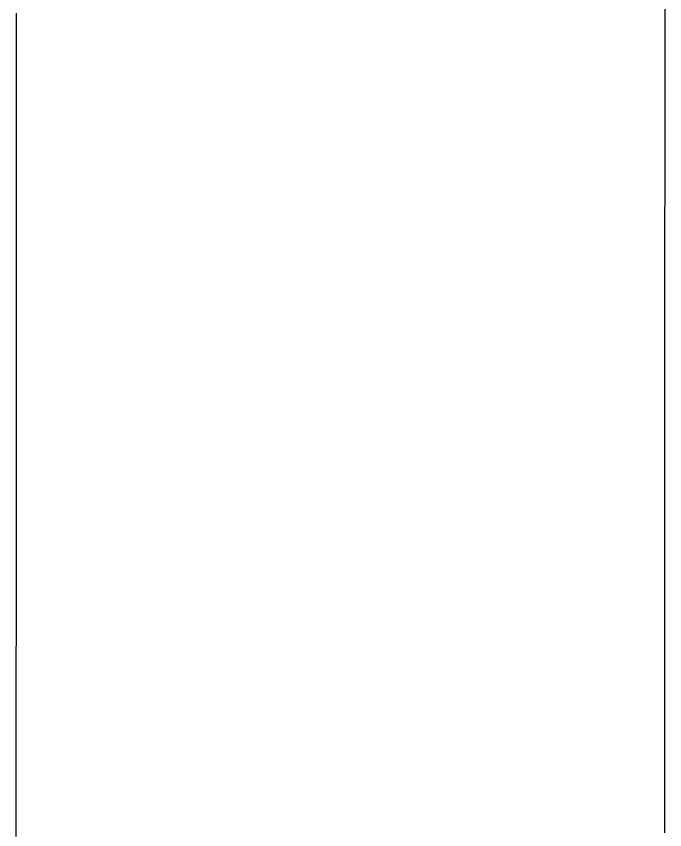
# Model space of a CAD drawing. Extents: x -7.3 to 34, y 0 to 22.
# Drawn here: x 33.0586 to 33.1004, y 3.7125 to 3.7648 of the extents above; entities that cross this region are included whole.
import ezdxf

# ---------------------------------------------------------------- set-up
doc = ezdxf.new("R2010")
doc.units = 0
doc.layers.add('SH_Data', color=7, linetype='Continuous')

msp = doc.modelspace()

# ---------------------------------------------------------------- linework, layer by layer
at = {"layer": 'SH_Data'}
for p, q in [((33.100364, 3.765388), (33.100364, 3.764788)), ((33.058637, 3.764483), (33.058637, 3.76505)), ((33.100364, 3.764788), (33.100364, 3.764186)), ((33.058637, 3.763914), (33.058637, 3.764483)), ((33.100364, 3.764186), (33.100363, 3.76358)), ((33.058637, 3.763342), (33.058637, 3.763914)), ((33.058637, 3.762768), (33.058637, 3.763342)), ((33.100363, 3.76358), (33.100363, 3.762972)), ((33.058636, 3.76219), (33.058637, 3.762768)), ((33.100363, 3.762972), (33.100363, 3.762361)), ((33.058636, 3.761609), (33.058636, 3.76219)), ((33.100363, 3.762361), (33.100363, 3.761748)), ((33.058636, 3.761026), (33.058636, 3.761609)), ((33.100363, 3.761748), (33.100363, 3.761132)), ((33.058636, 3.76044), (33.058636, 3.761026)), ((33.100363, 3.761132), (33.100362, 3.760514)), ((33.100362, 3.760514), (33.100362, 3.759893)), ((33.058636, 3.759852), (33.058636, 3.76044)), ((33.058635, 3.75926), (33.058636, 3.759852)), ((33.100362, 3.759893), (33.100362, 3.75927)), ((33.058635, 3.758667), (33.058635, 3.75926)), ((33.100362, 3.75927), (33.100362, 3.758644)), ((33.058635, 3.758071), (33.058635, 3.758667)), ((33.100362, 3.758644), (33.100361, 3.758017)), ((33.058635, 3.757472), (33.058635, 3.758071)), ((33.100361, 3.758017), (33.100361, 3.757387)), ((33.058634, 3.756871), (33.058635, 3.757472)), ((33.100361, 3.757387), (33.100361, 3.756754)), ((33.058634, 3.756268), (33.058634, 3.756871)), ((33.100361, 3.756754), (33.100361, 3.75612)), ((33.058634, 3.755662), (33.058634, 3.756268)), ((33.100361, 3.75612), (33.10036, 3.755484)), ((33.058634, 3.755055), (33.058634, 3.755662)), ((33.10036, 3.755484), (33.10036, 3.754845)), ((33.058634, 3.754445), (33.058634, 3.755055)), ((33.10036, 3.754845), (33.10036, 3.754205)), ((33.058633, 3.753833), (33.058634, 3.754445)), ((33.058633, 3.753219), (33.058633, 3.753833)), ((33.10036, 3.754205), (33.10036, 3.753563)), ((33.058633, 3.752603), (33.058633, 3.753219)), ((33.10036, 3.753563), (33.10036, 3.752919)), ((33.10036, 3.752919), (33.100359, 3.752273)), ((33.058633, 3.751985), (33.058633, 3.752603)), ((33.100359, 3.752273), (33.100359, 3.751626)), ((33.058632, 3.751365), (33.058633, 3.751985)), ((33.100359, 3.751626), (33.100359, 3.750976)), ((33.058632, 3.750743), (33.058632, 3.751365)), ((33.058632, 3.75012), (33.058632, 3.750743)), ((33.100359, 3.750976), (33.100359, 3.750326)), ((33.058632, 3.749494), (33.058632, 3.75012)), ((33.100359, 3.750326), (33.100358, 3.749673)), ((33.100358, 3.749673), (33.100358, 3.749019)), ((33.058632, 3.748867), (33.058632, 3.749494)), ((33.100358, 3.749019), (33.100358, 3.748364)), ((33.058631, 3.748239), (33.058632, 3.748867)), ((33.058631, 3.747609), (33.058631, 3.748239)), ((33.100358, 3.748364), (33.100358, 3.747707)), ((33.058631, 3.746977), (33.058631, 3.747609)), ((33.100358, 3.747707), (33.100357, 3.747049)), ((33.058631, 3.746344), (33.058631, 3.746977)), ((33.100357, 3.747049), (33.100357, 3.74639)), ((33.100357, 3.74639), (33.100357, 3.745729)), ((33.05863, 3.745709), (33.058631, 3.746344)), ((33.05863, 3.745073), (33.05863, 3.745709)), ((33.100357, 3.745729), (33.100357, 3.745067)), ((33.05863, 3.744436), (33.05863, 3.745073)), ((33.100357, 3.745067), (33.100356, 3.744404)), ((33.05863, 3.743798), (33.05863, 3.744436)), ((33.100356, 3.744404), (33.100356, 3.74374)), ((33.058629, 3.743158), (33.05863, 3.743798)), ((33.100356, 3.74374), (33.100356, 3.743075)), ((33.058629, 3.742517), (33.058629, 3.743158)), ((33.100356, 3.743075), (33.100356, 3.742409)), ((33.058629, 3.741875), (33.058629, 3.742517)), ((33.100356, 3.742409), (33.100355, 3.741742)), ((33.058629, 3.741232), (33.058629, 3.741875)), ((33.100355, 3.741742), (33.100355, 3.741074)), ((33.058628, 3.740588), (33.058629, 3.741232)), ((33.100355, 3.741074), (33.100355, 3.740405)), ((33.058628, 3.739943), (33.058628, 3.740588)), ((33.100355, 3.740405), (33.100354, 3.739066)), ((33.058628, 3.739297), (33.058628, 3.739943)), ((33.058628, 3.73865), (33.058628, 3.739297)), ((33.100354, 3.739066), (33.100354, 3.737724)), ((33.058627, 3.738003), (33.058628, 3.73865)), ((33.058627, 3.736706), (33.058627, 3.738003)), ((33.100354, 3.737724), (33.100353, 3.73638)), ((33.058627, 3.735406), (33.058627, 3.736706)), ((33.100353, 3.73638), (33.100353, 3.735034)), ((33.058626, 3.734104), (33.058627, 3.735406)), ((33.100353, 3.735034), (33.100352, 3.733687)), ((33.058626, 3.732801), (33.058626, 3.734104)), ((33.100352, 3.733687), (33.100352, 3.732339)), ((33.058625, 3.731496), (33.058626, 3.732801)), ((33.100352, 3.732339), (33.100351, 3.729642)), ((33.058624, 3.728884), (33.058625, 3.731496)), ((33.100351, 3.729642), (33.10035, 3.728294)), ((33.058623, 3.726273), (33.058624, 3.728884)), ((33.10035, 3.728294), (33.10035, 3.726947)), ((33.10035, 3.726947), (33.100349, 3.725601)), ((33.058623, 3.724968), (33.058623, 3.726273)), ((33.100349, 3.725601), (33.100349, 3.724257)), ((33.058622, 3.723664), (33.058623, 3.724968)), ((33.100349, 3.724257), (33.100348, 3.722916)), ((33.058622, 3.722363), (33.058622, 3.723664)), ((33.100348, 3.722916), (33.100348, 3.721577)), ((33.058621, 3.721063), (33.058622, 3.722363)), ((33.100348, 3.721577), (33.100348, 3.720908)), ((33.058621, 3.719766), (33.058621, 3.721063)), ((33.100348, 3.720908), (33.100347, 3.720241)), ((33.100347, 3.720241), (33.100347, 3.719574)), ((33.058621, 3.719118), (33.058621, 3.719766)), ((33.100347, 3.719574), (33.100347, 3.718908)), ((33.05862, 3.718472), (33.058621, 3.719118)), ((33.100347, 3.718908), (33.100347, 3.718243)), ((33.05862, 3.717826), (33.05862, 3.718472)), ((33.100347, 3.718243), (33.100346, 3.71758)), ((33.05862, 3.717181), (33.05862, 3.717826)), ((33.05862, 3.716537), (33.05862, 3.717181)), ((33.100346, 3.71758), (33.100346, 3.716917)), ((33.100346, 3.716917), (33.100346, 3.716256)), ((33.058619, 3.715894), (33.05862, 3.716537)), ((33.100346, 3.716256), (33.100346, 3.715595)), ((33.058619, 3.715252), (33.058619, 3.715894)), ((33.100346, 3.715595), (33.100345, 3.714936)), ((33.058619, 3.714611), (33.058619, 3.715252)), ((33.058619, 3.713971), (33.058619, 3.714611)), ((33.100345, 3.714936), (33.100345, 3.714279)), ((33.058618, 3.713332), (33.058619, 3.713971)), ((33.100345, 3.714279), (33.100345, 3.713622)), ((33.100345, 3.713622), (33.100345, 3.712967)), ((33.058618, 3.712695), (33.058618, 3.713332)), ((33.100345, 3.712967), (33.100345, 3.712314)), ((33.058618, 3.712059), (33.058618, 3.712695))]:
    msp.add_line(p, q, dxfattribs=at)
for points in [[(33.100364, 3.765388), (33.100364, 3.764788), (33.100364, 3.764186), (33.100363, 3.76358), (33.100363, 3.762972), (33.100363, 3.762361), (33.100363, 3.761748), (33.100363, 3.761132), (33.100362, 3.760514), (33.100362, 3.759893), (33.100362, 3.75927), (33.100362, 3.758644), (33.100361, 3.758017), (33.100361, 3.757387), (33.100361, 3.756754), (33.100361, 3.75612), (33.10036, 3.755484), (33.10036, 3.754845), (33.10036, 3.754205), (33.10036, 3.753563), (33.10036, 3.752919), (33.100359, 3.752273), (33.100359, 3.751626), (33.100359, 3.750976), (33.100359, 3.750326), (33.100358, 3.749673), (33.100358, 3.749019), (33.100358, 3.748364), (33.100358, 3.747707), (33.100357, 3.747049), (33.100357, 3.74639), (33.100357, 3.745729), (33.100357, 3.745067), (33.100356, 3.744404), (33.100356, 3.74374), (33.100356, 3.743075), (33.100356, 3.742409), (33.100355, 3.741742), (33.100355, 3.741074), (33.100355, 3.740405), (33.100354, 3.739066), (33.100354, 3.737724), (33.100353, 3.73638), (33.100353, 3.735034), (33.100352, 3.733687), (33.100352, 3.732339), (33.100351, 3.729642), (33.10035, 3.728294), (33.10035, 3.726947), (33.100349, 3.725601), (33.100349, 3.724257), (33.100348, 3.722916), (33.100348, 3.721577), (33.100348, 3.720908), (33.100347, 3.720241), (33.100347, 3.719574), (33.100347, 3.718908), (33.100347, 3.718243), (33.100346, 3.71758), (33.100346, 3.716917), (33.100346, 3.716256), (33.100346, 3.715595), (33.100345, 3.714936), (33.100345, 3.714279), (33.100345, 3.713622), (33.100345, 3.712967), (33.100345, 3.712314)], [(33.058618, 3.712059), (33.058618, 3.712695), (33.058618, 3.713332), (33.058619, 3.713971), (33.058619, 3.714611), (33.058619, 3.715252), (33.058619, 3.715894), (33.05862, 3.716537), (33.05862, 3.717181), (33.05862, 3.717826), (33.05862, 3.718472), (33.058621, 3.719118), (33.058621, 3.719766), (33.058621, 3.721063), (33.058622, 3.722363), (33.058622, 3.723664), (33.058623, 3.724968), (33.058623, 3.726273), (33.058624, 3.728884), (33.058625, 3.731496), (33.058626, 3.732801), (33.058626, 3.734104), (33.058627, 3.735406), (33.058627, 3.736706), (33.058627, 3.738003), (33.058628, 3.73865), (33.058628, 3.739297), (33.058628, 3.739943), (33.058628, 3.740588), (33.058629, 3.741232), (33.058629, 3.741875), (33.058629, 3.742517), (33.058629, 3.743158), (33.05863, 3.743798), (33.05863, 3.744436), (33.05863, 3.745073), (33.05863, 3.745709), (33.058631, 3.746344), (33.058631, 3.746977), (33.058631, 3.747609), (33.058631, 3.748239), (33.058632, 3.748867), (33.058632, 3.749494), (33.058632, 3.75012), (33.058632, 3.750743), (33.058632, 3.751365), (33.058633, 3.751985), (33.058633, 3.752603), (33.058633, 3.753219), (33.058633, 3.753833), (33.058634, 3.754445), (33.058634, 3.755055), (33.058634, 3.755662), (33.058634, 3.756268), (33.058634, 3.756871), (33.058635, 3.757472), (33.058635, 3.758071), (33.058635, 3.758667), (33.058635, 3.75926), (33.058636, 3.759852), (33.058636, 3.76044), (33.058636, 3.761026), (33.058636, 3.761609), (33.058636, 3.76219), (33.058637, 3.762768), (33.058637, 3.763342), (33.058637, 3.763914), (33.058637, 3.764483), (33.058637, 3.76505)]]:
    msp.add_lwpolyline(points, dxfattribs=at)

doc.saveas('drawing.dxf')
